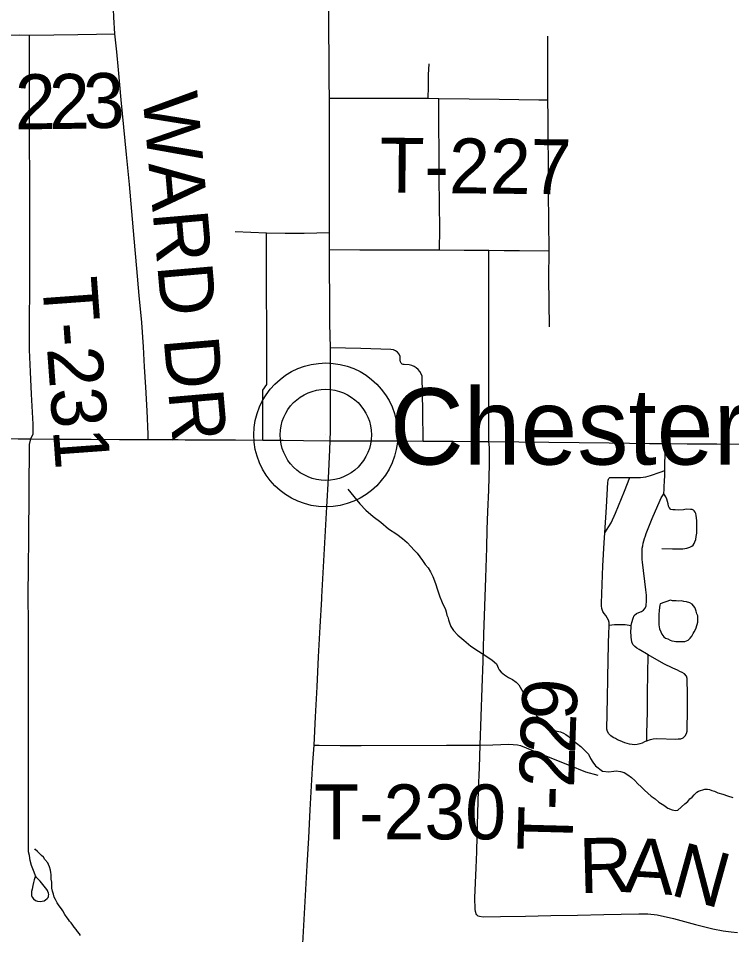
# Model space of a CAD drawing. Extents: x 103424 to 286016, y 38711 to 110967.
# Drawn here: x 106590 to 110509, y 76283 to 81319 of the extents above; entities that cross this region are included whole.
import ezdxf

# ---------------------------------------------------------------- set-up
doc = ezdxf.new("R2010")
doc.units = 0
for name, color, linetype in [('GM_X_Minor_Lake', 7, 'Continuous'), ('GM_X_Minor_River', 7, 'Continuous'), ('GM_X_State_Route', 7, 'Continuous'), ('GM_X_Township_Road', 7, 'Continuous'), ('GM_X_Township_Road_Text', 7, 'Continuous'), ('GM_X_Unincorporated', 7, 'Continuous'), ('GM_X_Unincorporated_Location', 7, 'Continuous'), ('GM_X_Unincorporated_Text', 7, 'Continuous'), ('GM_X_US_Route', 7, 'Continuous')]:
    doc.layers.add(name, color=color, linetype=linetype)

msp = doc.modelspace()

# ---------------------------------------------------------------- linework, layer by layer
at = {"layer": 'GM_X_Minor_Lake'}
for points in [[(110108.7, 78037.5), (110109.3, 77986.2), (110113.6, 77964), (110119.8, 77947.9), (110126, 77933.8), (110136.3, 77919.8), (110146.5, 77911.8), (110158.7, 77907.9), (110170.8, 77901.9), (110181, 77898), (110193.1, 77896.1), (110203.3, 77894.2), (110219.4, 77894.3), (110235.6, 77894.5), (110251.7, 77894.7), (110269.8, 77900.9), (110281.8, 77913.1), (110289.8, 77923.3), (110297.7, 77937.5), (110303.6, 77947.7), (110311.5, 77963.9), (110319.3, 77988.3), (110323.2, 78000.4), (110323, 78020.6), (110322.8, 78034.8), (110318.6, 78046.8), (110314.4, 78060.9), (110310.3, 78071), (110306.1, 78081.1), (110291.8, 78099.1), (110279.5, 78107), (110261.3, 78112.9), (110247.1, 78114.8), (110233, 78116.7), (110218.8, 78116.5), (110204.7, 78118.4), (110184.5, 78118.2), (110172.3, 78122.1), (110115.7, 78101)], [(110115.7, 78101), (110114.1, 78093.3), (110110.4, 78067), (110108.6, 78040.7), (110108.7, 78037.5)]]:
    msp.add_lwpolyline(points, dxfattribs=at)
at = {"layer": 'GM_X_Minor_River'}
for points in [[(108400, 78730.6), (108465.6, 78650.5), (108498.3, 78616.5), (108539.1, 78580.5), (108581.9, 78550.6), (108622.7, 78512.7), (108669.5, 78484.8), (108700.1, 78460.9), (108726.6, 78439), (108747, 78416.9), (108765.5, 78396.9), (108781.8, 78378.9), (108796.2, 78358.8), (108810.6, 78338.8), (108825, 78316.7), (108841.3, 78298.7), (108853.7, 78276.6), (108868.1, 78250.5), (108876.5, 78228.3), (108882.8, 78208.2), (108891.1, 78184.1), (108897.5, 78161.9), (108905.8, 78139.8), (108914.1, 78117.6), (108922.4, 78099.5), (108930.7, 78083.4), (108936.9, 78069.4), (108941.1, 78057.3), (108943.3, 78039.1), (108949.5, 78027.1), (108953.7, 78013), (108957.9, 77996.9), (108966.2, 77976.8), (108980.6, 77954.7), (109005.2, 77928.7), (109037.8, 77900.7), (109076.6, 77868.8), (109117.3, 77840.9), (109158, 77815.1), (109192.6, 77791.2), (109217.1, 77771.2), (109223.3, 77759.1), (109225.4, 77749.1), (109231.6, 77739), (109241.8, 77725), (109260.2, 77711), (109282.5, 77697.1), (109304.9, 77685.2), (109325.3, 77671.3), (109339.6, 77655.3), (109374.6, 77595), (109380.9, 77578.9), (109387.1, 77560.8), (109393.4, 77544.7), (109403.7, 77526.6), (109416, 77508.6), (109432.4, 77490.6), (109448.7, 77472.5), (109467.1, 77454.5), (109487.6, 77434.5), (109520.1, 77412.7), (109540.4, 77402.8), (109558.7, 77398.9), (109568.8, 77397), (109585, 77391.1), (109597.2, 77383.1), (109611.5, 77373.2), (109631.9, 77355.2), (109656.4, 77335.2), (109680.8, 77317.3), (109703.3, 77295.3), (109721.7, 77275.3), (109734.1, 77251.2), (109746.4, 77231.1), (109760.8, 77211.1), (109799.5, 77181.1), (109833.9, 77177.4), (109862.1, 77181.7), (109874.2, 77183.9), (109898.5, 77180.1), (109918.8, 77174.2), (109939.1, 77160.3), (109959.5, 77146.4), (109977.8, 77130.4), (109994.2, 77112.4), (110012.6, 77094.4), (110031, 77076.4), (110049.4, 77060.4), (110067.7, 77044.4), (110088.1, 77028.5), (110108.5, 77010.5), (110137, 76994.6), (110159.4, 76978.7), (110181.7, 76968.8), (110199.9, 76965), (110214, 76967.1), (110252, 77001.8), (110268, 77014.1), (110280, 77028.4), (110292, 77038.6), (110303.9, 77050.8)], [(110303.9, 77050.8), (110317.9, 77065.1), (110327.9, 77071.3), (110338, 77075.4), (110350.1, 77079.6), (110362.1, 77081.7), (110376.3, 77081.9), (110388.4, 77080), (110400.6, 77076), (110414.8, 77072.1), (110433.1, 77062.2), (110461.4, 77054.4), (110485.8, 77046.6), (110516.2, 77036.8)], [(106845.7, 76394.1), (106833.4, 76414.2), (106827.2, 76424.2), (106819, 76434.3), (106810.8, 76446.3), (106802.6, 76458.3), (106794.3, 76476.4), (106786.1, 76488.5), (106781.9, 76504.6), (106777.6, 76522.7), (106773.4, 76538.8), (106773.2, 76557), (106773, 76571.1), (106770.8, 76587.3), (106770.7, 76599.4), (106770.5, 76613.5), (106768.4, 76623.6), (106766.2, 76637.7), (106759.9, 76655.9), (106755.7, 76667.9), (106751.6, 76678), (106735.2, 76696), (106727, 76708), (106716.8, 76718), (106704.5, 76730), (106694.3, 76740), (106680, 76752), (106680, 76750), (106680, 76752)], [(106931.9, 76277.8), (106925.8, 76287.9), (106915.5, 76299.9), (106907.3, 76311.9), (106897.1, 76323.9), (106888.9, 76334), (106880.6, 76348), (106870.4, 76356), (106864.3, 76366), (106858.1, 76376.1), (106845.7, 76394.1)]]:
    msp.add_lwpolyline(points, dxfattribs=at)
at = {"layer": 'GM_X_State_Route'}
for points in [[(108303.7, 78997.3), (108305.6, 79054.6), (108305, 79219.6), (108304.6, 79363.7), (108304.1, 79507.8), (108301.8, 79641.4), (108300.9, 79787.8), (108299.9, 79934.1), (108300.2, 80047.8), (108299.6, 80142.3), (108299.2, 80881.2), (108297.8, 80974.5), (108297.2, 81100.4), (108296.4, 81251.7), (108295.7, 81356.1), (108294.9, 81460.4), (108294.5, 81526.2), (108293.7, 81589.9), (108292.4, 81718.1), (108292.2, 81744.8)], [(108303.7, 78997.3), (108305.6, 79054.6), (108305, 79219.6), (108304.6, 79363.7), (108304.1, 79507.8), (108301.8, 79641.4), (108300.9, 79787.8), (108299.9, 79934.1), (108300.2, 80047.8), (108299.6, 80142.3), (108299.2, 80881.2), (108297.8, 80974.5), (108297.2, 81100.4), (108296.4, 81251.7), (108295.7, 81356.1), (108294.9, 81460.4), (108294.5, 81526.2), (108293.7, 81589.9), (108292.4, 81718.1), (108292.2, 81744.8)], [(108257.3, 78129.4), (108257.9, 78140), (108266.9, 78304.9), (108275.9, 78469.7), (108284.9, 78634.5), (108293.6, 78791.4), (108302.1, 78948.3), (108303.7, 78997.3)], [(108147.1, 76134.8), (108156.7, 76299.6), (108162.4, 76398.7), (108168.1, 76497.7), (108177, 76662.5), (108185.3, 76815.7), (108193.5, 76968.9), (108203.1, 77133.6), (108208.7, 77229.1), (108214.3, 77324.5), (108221.7, 77480.7), (108230.8, 77645.5), (108239.8, 77810.4), (108248.8, 77975.2), (108257.3, 78129.4)]]:
    msp.add_lwpolyline(points, dxfattribs=at)
at = {"layer": 'GM_X_Township_Road'}
for points in [[(107303.5, 79004.4), (107303, 79033), (107296.9, 79162.7), (107290.7, 79292.3), (107283.6, 79403.3), (107276.6, 79514.3), (107267.5, 79647), (107253.7, 79795.7), (107239.9, 79944.3), (107225.9, 80108.8), (107213.1, 80257.4), (107200.4, 80405.9), (107184.5, 80570.3), (107170, 80721.1), (107155.4, 80871.9), (107139.6, 81036.2), (107130, 81134.8), (107120.5, 81233.5), (107114.4, 81325.2), (107110.1, 81413), (107108.6, 81429), (107107.9, 81448.5), (107108.9, 81460.6)], [(105373.9, 81217.4), (105459.2, 81219.6), (105624.3, 81220.1), (105846.2, 81220.8), (105999.7, 81221.3), (106164.7, 81223.1), (106262.9, 81224.2), (106361, 81225.2), (106479.2, 81226.5), (106597.4, 81227.8), (106650.8, 81227.5), (106783.9, 81229.2), (106916.9, 81230.9), (107018.7, 81232.2), (107120.5, 81233.5)], [(106658.9, 79007.3), (106671.8, 79035.2), (106670.2, 79088.8), (106662.6, 79253.7), (106657, 79375.4), (106651.4, 79497.1), (106651.8, 79662.2), (106652.3, 79827.2), (106652.7, 79980.6), (106653.2, 80134), (106652.7, 80299.1), (106652.3, 80464.2), (106651.8, 80619), (106651.4, 80773.8), (106651.8, 80938.8), (106650.8, 81227.5)], [(109508.3, 79622.8), (109506.6, 79757.1), (109504.9, 79891.4), (109505.6, 80041.6), (109504.4, 80206.6), (109503.3, 80359.6), (109502.2, 80512.5), (109501, 80677.6), (109500.3, 80774.5), (109499.6, 80871.4), (109498.6, 81220.9)], [(108841.1, 80879.6), (108842.7, 80943.6), (108844.3, 81008.8), (108846.7, 81068.9)], [(108299.2, 80881.2), (108464.2, 80880.7), (108629.3, 80880.2), (108841.1, 80879.6), (108901, 80878.3), (109066.1, 80876.2), (109231.2, 80874.1), (109340.1, 80872.7), (109449, 80871.3), (109499.6, 80871.4)], [(108903.5, 80046.3), (108905.1, 80160.9), (108903.7, 80299.9), (108902.4, 80438.9), (108901, 80878.3)], [(107781.6, 80148.2), (107867.1, 80143.9), (107952.7, 80139.7)], [(107933.8, 79001.4), (107933.4, 79138.3), (107933, 79275.3), (107955.1, 79306.9), (107954.6, 79472), (107954.2, 79637.1), (107953.7, 79802.1), (107953.2, 79967.2), (107952.7, 80139.7), (108056.1, 80139.1), (108159.5, 80138.5), (108299.6, 80142.3)], [(108300.2, 80047.8), (108465.3, 80047.4), (108630.3, 80047), (108766.9, 80046.7), (108903.5, 80046.3), (109039.4, 80045.5), (109175.3, 80044.8), (109259.6, 80043.9), (109343.8, 80043.1), (109505.6, 80041.6)], [(109175.3, 78993), (109174.6, 79031.2), (109175.3, 80044.8)], [(108813.3, 78995.8), (108812.8, 79160.9), (108809, 79352.6), (108803.7, 79365.8), (108796.4, 79378.1), (108787.4, 79388.9), (108776.5, 79398.3), (108764.5, 79405.8), (108751.4, 79411.4), (108737.8, 79414.8), (108709.6, 79416.2), (108703.3, 79417), (108698.1, 79419.2), (108693.4, 79423.2), (108690.8, 79427.3), (108689.3, 79431.3), (108688, 79440.1), (108687.2, 79460.3), (108682.2, 79473.1), (108673.9, 79484.1), (108662.8, 79492.6), (108650.2, 79498), (108636.6, 79499.9), (108471.6, 79503.8), (108387.8, 79505.8), (108304.1, 79507.8)], [(106682.1, 76601.2), (106675.8, 76583.3), (106672.7, 76568.8), (106669.3, 76552.5), (106665.1, 76533), (106662.2, 76519.2), (106661.6, 76507.6), (106662.4, 76498.6), (106666, 76488.4), (106672.4, 76479.5), (106683.6, 76471.3), (106695.2, 76467.4), (106709.3, 76465.7), (106730.8, 76469.3), (106739.1, 76474), (106748.4, 76481.2), (106753.4, 76487.8), (106755.1, 76492.2), (106755.9, 76495.8), (106756.7, 76503.2), (106756.2, 76511), (106752.3, 76519.8), (106749.3, 76525.6), (106745.7, 76530.8), (106738, 76540.7), (106731.3, 76549.7), (106724, 76559.3), (106708.6, 76576.3), (106690, 76596.8), (106683.3, 76605.8), (106676, 76626.1), (106661.2, 76663.2), (106653.8, 76690.7), (106650.3, 76717.3), (106646.3, 76738.6), (106644.6, 77989.9), (106643.8, 78146.2), (106645.2, 78303.5), (106646.5, 78460.8), (106650.2, 78977), (106658.9, 79007.3)], [(109109.1, 76391), (109105.9, 76397.3), (109103.1, 76404.8), (109101.2, 76410.6), (109099.1, 76423), (109098, 76485.5), (109104.6, 76650.4), (109108.2, 76737.6), (109111.7, 76824.8), (109115.1, 76951.2), (109118.6, 77077.6), (109123, 77201.3), (109127.4, 77325.1), (109132.5, 77482.5), (109137.6, 77639.9), (109143, 77786), (109148.3, 77932.1), (109153.4, 78088.5), (109158.5, 78244.8), (109163.5, 78409.8), (109166.6, 78509.4), (109169.6, 78609), (109174.2, 78725.9), (109179.4, 78867.9), (109178, 78960.2), (109175.3, 78993)], [(110137.1, 78705.6), (110138.3, 78731.7), (110138.9, 78746.9), (110140.9, 78776), (110141.4, 78805.6), (110141.9, 78834.7), (110142.4, 78866.2), (110145.8, 78981.7)], [(110043, 77348.6), (110030.2, 77342.2), (110017.4, 77335.7), (110004.3, 77330.8), (109990.7, 77327.4), (109976.8, 77325.6), (109961.7, 77327.4), (109948.4, 77330.3), (109935.1, 77333.8), (109922, 77337.9), (109908.9, 77342.6), (109896.3, 77347.9), (109882.7, 77354.3), (109870.6, 77360.6), (109857.8, 77366.5), (109844.7, 77376), (109834.9, 77387.3), (109827.6, 77399.6), (109823.1, 77413), (109825.4, 77499.2), (109827.7, 77585.3), (109829, 77690.3), (109830.3, 77795.2), (109834.1, 77951.4), (109835.7, 77965.1), (109836.4, 77983.6), (109835.9, 77998.1), (109831.9, 78012.1), (109825.1, 78024.4), (109817.3, 78036.8), (109809.3, 78048.1), (109801.2, 78059), (109795.9, 78075.5), (109793.9, 78089.7), (109794.4, 78104.1), (109798, 78206.8), (109801.6, 78309.5), (109809.4, 78435.8), (109813, 78491), (109822.1, 78633), (109829.3, 78770.1), (109829.9, 78777.2), (109830.7, 78781.7), (109832.3, 78786.9), (109834, 78790.5), (109836.5, 78792.7), (109840.6, 78794.9), (109846.1, 78795.5), (109949.1, 78794.8), (110008, 78795.1), (110022.5, 78796.9), (110036.9, 78799.4), (110050.2, 78802.4), (110064.1, 78806.1), (110117.2, 78825.2), (110141.9, 78834.7)], [(109813, 78491), (109847.2, 78545.9), (109870.7, 78599.9), (109919.8, 78719.8), (109949.1, 78794.8)], [(110043, 77348.6), (110042.6, 77387.9), (110046.6, 77508), (110047.3, 77611.3), (110048, 77714.6), (110051.1, 77819.9), (110000.7, 77850.6), (109988.6, 77857.8), (109977.3, 77866.6), (109966.5, 77878.2), (109960.2, 77891.4), (109958, 77905), (109956.5, 77918.6), (109955.7, 77952.2), (109957, 77965.9), (109957.7, 77982.5), (109960.5, 77999.2), (109967.6, 78023.1), (109974.2, 78036.2), (109986.2, 78047.6), (109998.8, 78054.3), (110013.2, 78059), (110025, 78066.8), (110034.3, 78077.5), (110040.1, 78090.3), (110041.6, 78119.9), (110041.1, 78134.4), (110040.4, 78148.8), (110038.9, 78163.2), (110036.9, 78177.5), (110020.1, 78330.6), (110018.3, 78344.3), (110017.3, 78358.3), (110016.6, 78372.2), (110017.1, 78392.1), (110018.1, 78407), (110020.9, 78420.6), (110023.9, 78434.1), (110027.4, 78447.4), (110031.2, 78460.8), (110035.8, 78474.9), (110040.3, 78487.8), (110072.8, 78570.6), (110116.9, 78671.3), (110122.7, 78684.6), (110137.1, 78705.6)], [(110125.9, 78405.1), (110183.8, 78403.7), (110216.7, 78402.6), (110240.1, 78404), (110263.2, 78407.5), (110279, 78412.5), (110289.9, 78417.7), (110296.9, 78424), (110302.8, 78433.1), (110307.4, 78441.9), (110311.9, 78454.5), (110314.7, 78471), (110317.6, 78490.2), (110318.6, 78510.5), (110318.2, 78558.1), (110316.9, 78572.9), (110314.7, 78587.2), (110311.6, 78598.1), (110309.1, 78604.4), (110303.2, 78612.1), (110299, 78615.9), (110292, 78618.8), (110283.2, 78619.8), (110259.4, 78620.9), (110244, 78618.4), (110217.4, 78616.6), (110199.5, 78617.5), (110186.6, 78618.1), (110175.8, 78619.8), (110166.6, 78629.9), (110163.1, 78638.4), (110159.8, 78650.6), (110153.6, 78676.8), (110148.1, 78689.4), (110137.1, 78705.6)], [(109836.4, 77983.6), (109865.1, 77987.1), (109879.8, 77987.7), (109924.7, 77986.6), (109957.7, 77982.5)], [(110043, 77348.6), (110063.9, 77355.9), (110078, 77358.9), (110097.4, 77360.5), (110202.1, 77357.9), (110216, 77358.6), (110229.8, 77359.9), (110242.9, 77364.8), (110254.5, 77375.4), (110261.8, 77387.5), (110265.4, 77401), (110264.9, 77415.9), (110265.9, 77508.8), (110266.9, 77601.7), (110265.2, 77690.7), (110260.2, 77703.9), (110250.1, 77716), (110237.8, 77723.2), (110224.2, 77729.6), (110211.6, 77735.7), (110198.8, 77741.7), (110186.2, 77747.7), (110135.9, 77770.7), (110051.1, 77819.9)], [(108214.3, 77324.5), (108243.2, 77324), (108358.2, 77322.8), (108473.2, 77321.6), (108941.4, 77323.6), (109051.8, 77324.9), (109127.4, 77325.1)], [(109127.4, 77325.1), (109197.5, 77326.9), (109285.1, 77329.1), (109332.5, 77326.3), (109349.2, 77321.9), (109482.7, 77268.2), (109616.1, 77214.5), (109706.7, 77178.2), (109773.2, 77159.6)], [(109109.1, 76391), (109114.7, 76386.6), (109123.8, 76383.6), (109142.9, 76381.5), (109238.2, 76382.2), (109377, 76385.2), (109515.8, 76388.2), (109661.4, 76390.5), (109806.9, 76392.9), (109902.7, 76395), (109998.5, 76397.1), (110048.8, 76396.4), (110100.6, 76391), (110189.6, 76372.2), (110311.2, 76338.4), (110405.9, 76315.3), (110461.8, 76304.6), (110507.2, 76297.6), (110542.2, 76294.8)]]:
    msp.add_lwpolyline(points, dxfattribs=at)
at = {"layer": 'GM_X_Unincorporated'}
for radius in [395.3, 250.6]:
    msp.add_circle((108279.1, 79029.7), radius, dxfattribs=at)
at = {"layer": 'GM_X_Unincorporated_Location'}
msp.add_line((108279.1, 79029.7), (108279.1, 79029.7), dxfattribs=at)
at = {"layer": 'GM_X_US_Route'}
for points in [[(106283.7, 79010.4), (106450.9, 79009.8), (106588.1, 79008.3), (106658.9, 79007.3), (106818.6, 79006.6)], [(106818.6, 79006.6), (106824, 79006.6), (106989, 79005.8), (107146.3, 79005.1), (107303.5, 79004.4), (107468.6, 79003.6), (107505.8, 79003.4)], [(107505.8, 79003.4), (107633.6, 79002.8), (107783.7, 79002.1), (107933.8, 79001.4), (108045.1, 79000.2), (108156.4, 78999), (108303.7, 78997.3)], [(108303.7, 78997.3), (108468.8, 78996.8), (108633.8, 78996.3), (108691.9, 78996.2)], [(108303.7, 78997.3), (108468.8, 78996.8), (108633.8, 78996.3), (108691.9, 78996.2)], [(108691.9, 78996.2), (108813.3, 78995.8), (108978.4, 78994.5), (109076.9, 78993.7), (109175.3, 78993)], [(108691.9, 78996.2), (108813.3, 78995.8), (108978.4, 78994.5), (109076.9, 78993.7), (109175.3, 78993)], [(109175.3, 78993), (109340.4, 78991.1), (109505.5, 78989.3), (109670.5, 78987.5), (109835.6, 78985.7), (109947, 78984.4), (110058.4, 78983.2), (110145.8, 78981.7), (110265, 78980.2), (110428.2, 78979.7), (110591.5, 78979.2)], [(109175.3, 78993), (109340.4, 78991.1), (109505.5, 78989.3), (109670.5, 78987.5), (109835.6, 78985.7), (109947, 78984.4), (110058.4, 78983.2), (110145.8, 78981.7), (110265, 78980.2), (110428.2, 78979.7), (110591.5, 78979.2)]]:
    msp.add_lwpolyline(points, dxfattribs=at)

# ---------------------------------------------------------------- texts
at = {"layer": 'GM_X_Township_Road_Text'}
for s, height, rotation, p in [('2', 301.9, 0.4123, (106571.9, 80709)), ('2', 301.9, 0.7477, (106759.8, 80710.3)), ('3', 301.9, 1.9153, (106952.4, 80712.9)), ('WARD DR', 301.87, 274.969, (107271.2, 80900.9)), ('T-227', 301.87, 359.4364, (108573.9, 80361.9)), ('T-231', 301.87, 274.1656, (106719.3, 79886)), ('9', 301.9, 87.2252, (109654.8, 77458)), ('2', 301.9, 88.0116, (109648.4, 77273.3)), ('2', 301.9, 88.298, (109642.9, 77087.8)), ('T-230', 301.87, 359.9989, (108215.1, 76806.5)), ('-', 301.9, 88.4385, (109639.5, 76964.1)), ('T', 301.9, 88.4742, (109633.5, 76738.4)), ('R', 301.9, 1.4599, (109674, 76510.6)), ('A', 301.9, 356.5118, (109914.9, 76517)), ('N', 301.9, 344.4784, (110163.6, 76503.6))]:
    msp.add_text(s, height=height, rotation=rotation, dxfattribs=at).set_placement(p)
at = {"layer": 'GM_X_Unincorporated_Text'}
msp.add_text('Chesterland', height=419.602, rotation=0, dxfattribs=at).set_placement((108631.7, 78866.5))

doc.saveas('drawing.dxf')
